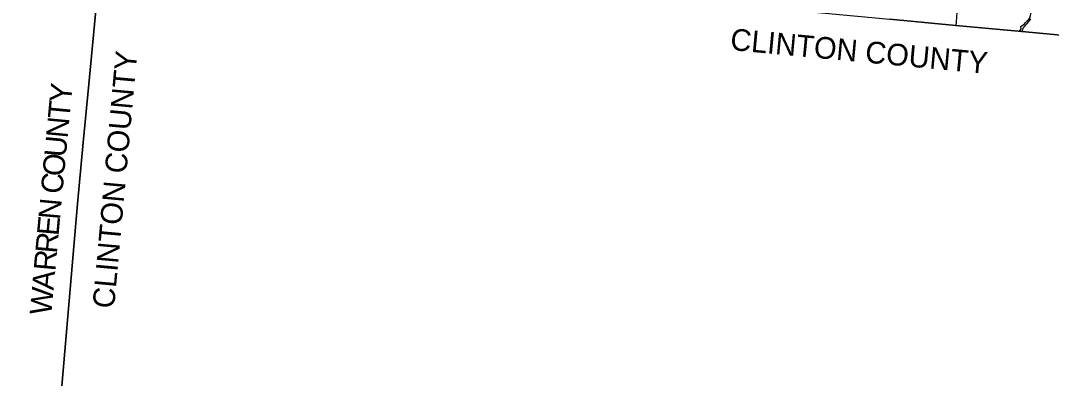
# Model space of a CAD drawing. Extents: x 1410790 to 1770854, y 448063 to 770588.
# Drawn here: x 1548426 to 1595915, y 554951 to 571428 of the extents above; entities that cross this region are included whole.
import ezdxf

# ---------------------------------------------------------------- set-up
doc = ezdxf.new("R2010")
doc.units = 0
for name, color, linetype in [('GM_X_Adjacent_County', 7, 'Continuous'), ('GM_X_Adjacent_County_Text', 7, 'Continuous'), ('GM_X_County', 7, 'Continuous'), ('GM_X_Minor_River', 7, 'Continuous'), ('GM_X_Township', 7, 'Continuous'), ('GM_X_Township_Road', 7, 'Continuous')]:
    doc.layers.add(name, color=color, linetype=linetype)

msp = doc.modelspace()

# ---------------------------------------------------------------- linework, layer by layer
at = {"layer": 'GM_X_Adjacent_County'}
for points in [[(1546403, 575642), (1549246, 575317), (1549694, 575266), (1552180, 574981), (1551567, 568507), (1551312, 565815), (1551044, 562988), (1549909, 549765)], [(1549909, 549765), (1551044, 562988), (1551312, 565815), (1551567, 568507), (1552180, 574981), (1554999, 574736), (1559309, 574361), (1567480, 573618), (1572928, 573040), (1578513, 572449), (1579838, 572308), (1580857, 572200), (1588468, 571492), (1591507, 571209), (1594558, 570925), (1600110, 570408)]]:
    msp.add_lwpolyline(points, dxfattribs=at)
at = {"layer": 'GM_X_County'}
msp.add_lwpolyline([(1546403, 575642), (1549246, 575317), (1549694, 575266), (1552180, 574981), (1554999, 574736), (1559309, 574361), (1567480, 573618), (1572928, 573040), (1578513, 572449), (1579838, 572308), (1580857, 572200), (1588468, 571492), (1591507, 571209), (1594558, 570925), (1600110, 570408)], dxfattribs=at)
at = {"layer": 'GM_X_Minor_River'}
msp.add_lwpolyline([(1594446, 570937), (1594520, 571044), (1594502, 571161), (1594681, 571281), (1594720, 571343), (1594882, 571491), (1594921, 571551), (1594946, 571671), (1595049, 572048), (1595112, 572172), (1595171, 572213), (1595462, 572260), (1595525, 572305), (1595644, 572434), (1595747, 572619), (1595774, 572735), (1595770, 572911), (1595826, 573095), (1595948, 573198)], dxfattribs=at)
at = {"layer": 'GM_X_Township'}
msp.add_lwpolyline([(1600110, 570408), (1594558, 570925), (1591507, 571209), (1588468, 571492)], dxfattribs=at)
at = {"layer": 'GM_X_Township_Road'}
for points in [[(1591534, 571231), (1591543, 571339), (1591564, 571617), (1591588, 571927), (1591602, 572124), (1591614, 572278), (1591643, 572647), (1591660, 572878)], [(1594563, 570894), (1594579, 570959), (1594587, 570994), (1594592, 571012), (1594597, 571027), (1594600, 571037), (1594604, 571049), (1594608, 571059), (1594613, 571069), (1594632, 571101), (1594656, 571135), (1594691, 571179), (1594799, 571298), (1594866, 571379), (1594973, 571516)]]:
    msp.add_lwpolyline(points, dxfattribs=at)

# ---------------------------------------------------------------- texts
at = {"layer": 'GM_X_Adjacent_County_Text'}
for s, rotation, p in [('CLINTON COUNTY', 354.6742, (1581092, 570079)), ('CLINTON COUNTY', 84.8034, (1552732, 558143)), ('Y', 84.5889, (1550744, 567610)), ('T', 84.5889, (1550673, 566866)), ('N', 84.5886, (1550590, 565988)), ('U', 84.5867, (1550507, 565109)), ('O', 84.5872, (1550423, 564230)), ('C', 84.6103, (1550347, 563419)), ('N', 84.7284, (1550238, 562236)), ('E', 84.7785, (1550170, 561493)), ('R', 84.7881, (1550096, 560681)), ('R', 84.7886, (1550022, 559869)), ('A', 84.7886, (1549941, 558990)), ('W', 84.7888, (1549837, 557841))]:
    msp.add_text(s, height=1000, rotation=rotation, dxfattribs=at).set_placement(p)

doc.saveas('drawing.dxf')
